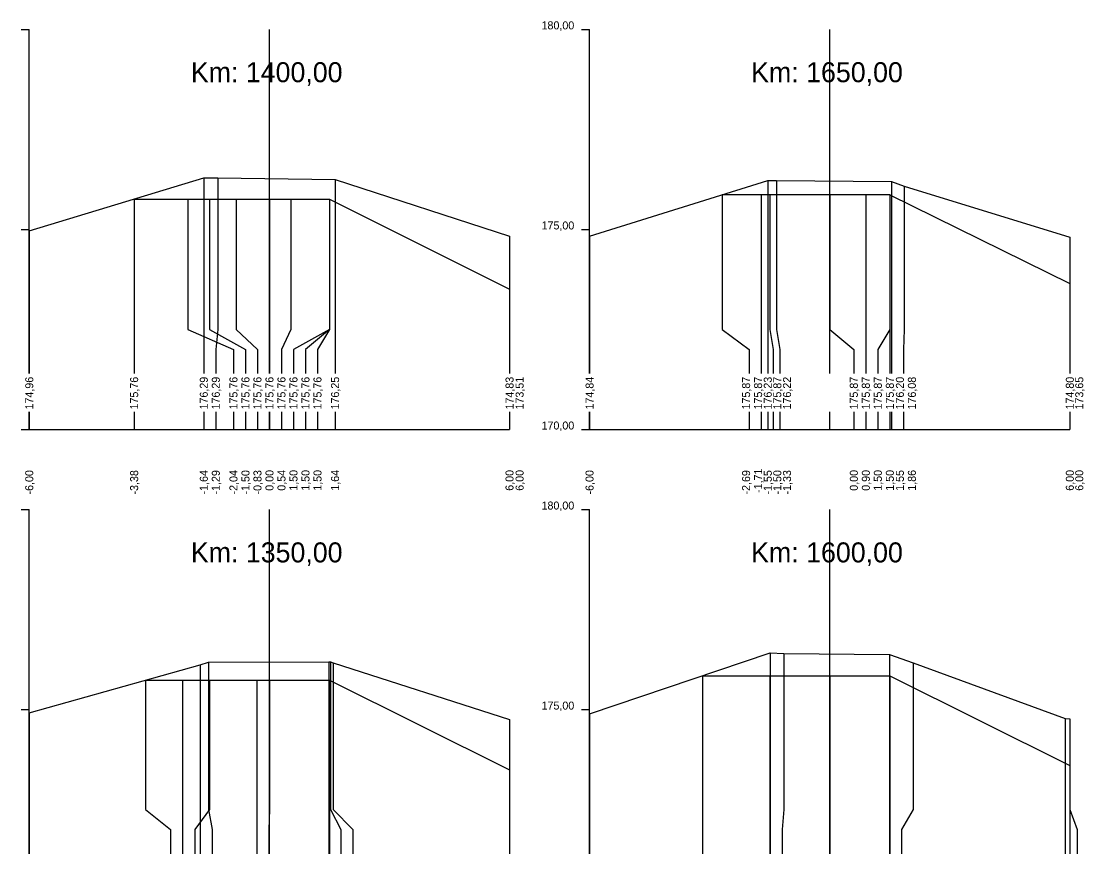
# Model space of a CAD drawing. Extents: x -614174 to -599765, y -1185887 to -1181080.
# Drawn here: x -608697.9 to -608671.33, y -1184489.29 to -1184468.49 of the extents above; entities that cross this region are included whole.
import ezdxf

# ---------------------------------------------------------------- set-up
doc = ezdxf.new("R2010")
doc.units = 0
for name, color, linetype in [('11', 7, 'Continuous'), ('16', 7, 'Continuous'), ('21', 7, 'Continuous'), ('28', 7, 'Continuous'), ('59', 7, 'Continuous'), ('8', 7, 'Continuous')]:
    doc.layers.add(name, color=color, linetype=linetype)

msp = doc.modelspace()

# ---------------------------------------------------------------- linework, layer by layer
for points in [[(-608697.705, -1184473.726), (-608693.344, -1184472.403), (-608692.99, -1184472.402), (-608690.064, -1184472.438), (-608685.705, -1184473.856)], [(-608683.705, -1184473.853), (-608679.252, -1184472.463), (-608679.033, -1184472.465), (-608676.159, -1184472.493), (-608675.842, -1184472.61), (-608671.705, -1184473.885)], [(-608695.084, -1184472.931), (-608693.742, -1184472.931), (-608693.202, -1184472.931), (-608692.533, -1184472.931), (-608691.703, -1184472.931), (-608691.167, -1184472.931), (-608690.203, -1184472.931), (-608690.201, -1184472.932), (-608690.201, -1184472.932), (-608685.705, -1184475.18)], [(-608693.202, -1184472.931), (-608693.202, -1184472.931), (-608693.202, -1184472.931)], [(-608691.703, -1184472.931), (-608691.703, -1184472.931), (-608691.703, -1184472.931)], [(-608690.203, -1184472.931), (-608690.203, -1184472.931), (-608690.203, -1184472.931)], [(-608680.39, -1184472.818), (-608679.418, -1184472.818), (-608679.203, -1184472.818), (-608677.703, -1184472.818), (-608676.802, -1184472.818), (-608676.203, -1184472.818), (-608676.2, -1184472.82), (-608671.705, -1184475.042)], [(-608679.203, -1184472.818), (-608679.203, -1184472.818), (-608679.203, -1184472.818)], [(-608677.703, -1184472.818), (-608677.703, -1184472.818), (-608677.703, -1184472.818)], [(-608676.203, -1184472.818), (-608676.203, -1184472.818), (-608676.203, -1184472.818)], [(-608683.705, -1184485.798), (-608679.194, -1184484.269), (-608678.848, -1184484.283), (-608676.213, -1184484.31), (-608675.615, -1184484.523), (-608671.821, -1184485.915), (-608671.705, -1184485.919)], [(-608697.705, -1184485.772), (-608693.432, -1184484.569), (-608693.228, -1184484.507), (-608690.221, -1184484.498), (-608690.177, -1184484.499), (-608690.112, -1184484.52), (-608685.705, -1184485.938)], [(-608680.882, -1184484.841), (-608679.203, -1184484.841), (-608677.703, -1184484.841), (-608676.203, -1184484.841), (-608671.705, -1184487.09)], [(-608679.203, -1184484.841), (-608679.203, -1184484.841), (-608679.203, -1184484.841)], [(-608677.703, -1184484.841), (-608677.703, -1184484.841), (-608677.703, -1184484.841)], [(-608676.203, -1184484.841), (-608676.203, -1184484.841), (-608676.203, -1184484.841)], [(-608694.797, -1184484.953), (-608693.872, -1184484.953), (-608693.203, -1184484.953), (-608692.016, -1184484.953), (-608691.703, -1184484.953), (-608690.202, -1184484.953), (-608685.705, -1184487.192)], [(-608693.203, -1184484.953), (-608693.203, -1184484.953), (-608693.203, -1184484.953)], [(-608691.703, -1184484.953), (-608691.703, -1184484.953), (-608691.703, -1184484.953)], [(-608690.202, -1184484.953), (-608690.202, -1184484.953), (-608690.202, -1184484.953)]]:
    msp.add_lwpolyline(points)
at = {"layer": '11'}
for points in [[(-608693.344, -1184472.403), (-608693.344, -1184476.189), (-608693.344, -1184476.689), (-608693.344, -1184477.291)], [(-608692.99, -1184472.402), (-608692.99, -1184476.189), (-608693.044, -1184476.689), (-608693.044, -1184477.291)], [(-608690.064, -1184472.438), (-608690.064, -1184476.189), (-608690.064, -1184476.689), (-608690.064, -1184477.291)], [(-608679.252, -1184472.463), (-608679.252, -1184476.189), (-608679.252, -1184476.689), (-608679.252, -1184477.291)], [(-608679.033, -1184472.465), (-608679.033, -1184476.189), (-608678.952, -1184476.689), (-608678.952, -1184477.291)], [(-608676.159, -1184472.493), (-608676.159, -1184476.189), (-608676.159, -1184476.689), (-608676.159, -1184477.291)], [(-608675.842, -1184472.61), (-608675.842, -1184476.189), (-608675.859, -1184476.689), (-608675.859, -1184477.291)], [(-608695.084, -1184472.931), (-608695.084, -1184476.189), (-608695.084, -1184476.689), (-608695.084, -1184477.291)], [(-608693.742, -1184472.931), (-608693.742, -1184476.189), (-608692.603, -1184476.689), (-608692.603, -1184477.291)], [(-608693.202, -1184472.931), (-608693.202, -1184476.189), (-608692.303, -1184476.689), (-608692.303, -1184477.291)], [(-608692.533, -1184472.931), (-608692.533, -1184476.189), (-608692.003, -1184476.689), (-608692.003, -1184477.291)], [(-608691.703, -1184472.931), (-608691.703, -1184476.189), (-608691.703, -1184476.689), (-608691.703, -1184477.291)], [(-608691.167, -1184472.931), (-608691.167, -1184476.189), (-608691.403, -1184476.689), (-608691.403, -1184477.291)], [(-608690.203, -1184472.931), (-608690.203, -1184476.189), (-608691.103, -1184476.689), (-608691.103, -1184477.291)], [(-608690.201, -1184472.932), (-608690.201, -1184476.189), (-608690.803, -1184476.689), (-608690.803, -1184477.291)], [(-608690.201, -1184472.932), (-608690.201, -1184476.189), (-608690.503, -1184476.689), (-608690.503, -1184477.291)], [(-608680.39, -1184472.818), (-608680.39, -1184476.189), (-608679.718, -1184476.689), (-608679.718, -1184477.291)], [(-608679.418, -1184472.818), (-608679.418, -1184476.189), (-608679.418, -1184476.689), (-608679.418, -1184477.291)], [(-608679.203, -1184472.818), (-608679.203, -1184476.189), (-608679.118, -1184476.689), (-608679.118, -1184477.291)], [(-608677.703, -1184472.818), (-608677.703, -1184476.189), (-608677.102, -1184476.689), (-608677.102, -1184477.291)], [(-608676.802, -1184472.818), (-608676.802, -1184476.189), (-608676.802, -1184476.689), (-608676.802, -1184477.291)], [(-608676.203, -1184472.818), (-608676.203, -1184476.189), (-608676.502, -1184476.689), (-608676.502, -1184477.291)], [(-608676.2, -1184472.82), (-608676.2, -1184476.189), (-608676.202, -1184476.689), (-608676.202, -1184477.291)], [(-608697.705, -1184473.726), (-608697.705, -1184476.189), (-608697.705, -1184476.689), (-608697.705, -1184477.291)], [(-608685.705, -1184473.856), (-608685.705, -1184476.189), (-608685.705, -1184476.689), (-608685.705, -1184477.291)], [(-608683.705, -1184473.853), (-608683.705, -1184476.189), (-608683.705, -1184476.689), (-608683.705, -1184477.291)], [(-608671.705, -1184473.885), (-608671.705, -1184476.189), (-608671.705, -1184476.689), (-608671.705, -1184477.291)], [(-608671.705, -1184475.042), (-608671.705, -1184476.189), (-608671.705, -1184476.689), (-608671.705, -1184477.291)], [(-608685.705, -1184475.18), (-608685.705, -1184476.189), (-608685.705, -1184476.689), (-608685.705, -1184477.291)], [(-608697.705, -1184478.249), (-608697.705, -1184478.689)], [(-608695.084, -1184478.249), (-608695.084, -1184478.689)], [(-608693.344, -1184478.249), (-608693.344, -1184478.689)], [(-608693.044, -1184478.249), (-608693.044, -1184478.689)], [(-608692.603, -1184478.249), (-608692.603, -1184478.689)], [(-608692.303, -1184478.249), (-608692.303, -1184478.689)], [(-608692.003, -1184478.249), (-608692.003, -1184478.689)], [(-608691.703, -1184478.249), (-608691.703, -1184478.689)], [(-608691.403, -1184478.249), (-608691.403, -1184478.689)], [(-608691.103, -1184478.249), (-608691.103, -1184478.689)], [(-608690.803, -1184478.249), (-608690.803, -1184478.689)], [(-608690.503, -1184478.249), (-608690.503, -1184478.689)], [(-608690.064, -1184478.249), (-608690.064, -1184478.689)], [(-608685.705, -1184478.249), (-608685.705, -1184478.689)], [(-608685.705, -1184478.249), (-608685.705, -1184478.689)], [(-608683.705, -1184478.249), (-608683.705, -1184478.689)], [(-608679.718, -1184478.249), (-608679.718, -1184478.689)], [(-608679.418, -1184478.249), (-608679.418, -1184478.689)], [(-608679.252, -1184478.249), (-608679.252, -1184478.689)], [(-608679.118, -1184478.249), (-608679.118, -1184478.689)], [(-608678.952, -1184478.249), (-608678.952, -1184478.689)], [(-608677.102, -1184478.249), (-608677.102, -1184478.689)], [(-608676.802, -1184478.249), (-608676.802, -1184478.689)], [(-608676.502, -1184478.249), (-608676.502, -1184478.689)], [(-608676.202, -1184478.249), (-608676.202, -1184478.689)], [(-608676.159, -1184478.249), (-608676.159, -1184478.689)], [(-608675.859, -1184478.249), (-608675.859, -1184478.689)], [(-608671.705, -1184478.249), (-608671.705, -1184478.689)], [(-608671.705, -1184478.249), (-608671.705, -1184478.689)], [(-608679.194, -1184484.269), (-608679.194, -1184488.189), (-608679.194, -1184488.689), (-608679.194, -1184489.291)], [(-608678.848, -1184484.283), (-608678.848, -1184488.189), (-608678.894, -1184488.689), (-608678.894, -1184489.291)], [(-608676.213, -1184484.31), (-608676.213, -1184488.189), (-608676.213, -1184488.689), (-608676.213, -1184489.291)], [(-608693.432, -1184484.569), (-608693.432, -1184488.189), (-608693.432, -1184488.689), (-608693.432, -1184489.291)], [(-608693.228, -1184484.507), (-608693.228, -1184488.189), (-608693.132, -1184488.689), (-608693.132, -1184489.291)], [(-608690.221, -1184484.498), (-608690.221, -1184488.189), (-608690.221, -1184488.689), (-608690.221, -1184489.291)], [(-608690.177, -1184484.499), (-608690.177, -1184488.189), (-608689.921, -1184488.689), (-608689.921, -1184489.291)], [(-608690.112, -1184484.52), (-608690.112, -1184488.189), (-608689.621, -1184488.689), (-608689.621, -1184489.291)], [(-608675.615, -1184484.523), (-608675.615, -1184488.189), (-608675.913, -1184488.689), (-608675.913, -1184489.291)], [(-608680.882, -1184484.841), (-608680.882, -1184488.189), (-608680.882, -1184488.689), (-608680.882, -1184489.291)], [(-608679.203, -1184484.841), (-608679.203, -1184488.189), (-608679.203, -1184488.689), (-608679.203, -1184489.291)], [(-608677.703, -1184484.841), (-608677.703, -1184488.189), (-608677.703, -1184488.689), (-608677.703, -1184489.291)], [(-608676.203, -1184484.841), (-608676.203, -1184488.189), (-608676.203, -1184488.689), (-608676.203, -1184489.291)], [(-608694.797, -1184484.953), (-608694.797, -1184488.189), (-608694.172, -1184488.689), (-608694.172, -1184489.291)], [(-608693.872, -1184484.953), (-608693.872, -1184488.189), (-608693.872, -1184488.689), (-608693.872, -1184489.291)], [(-608693.203, -1184484.953), (-608693.203, -1184488.189), (-608693.572, -1184488.689), (-608693.572, -1184489.291)], [(-608692.016, -1184484.953), (-608692.016, -1184488.189), (-608692.016, -1184488.689), (-608692.016, -1184489.291)], [(-608691.703, -1184484.953), (-608691.703, -1184488.189), (-608691.716, -1184488.689), (-608691.716, -1184489.291)], [(-608690.202, -1184484.953), (-608690.202, -1184488.189), (-608690.202, -1184488.689), (-608690.202, -1184489.291)], [(-608697.705, -1184485.772), (-608697.705, -1184488.189), (-608697.705, -1184488.689), (-608697.705, -1184489.291)], [(-608685.705, -1184485.938), (-608685.705, -1184488.189), (-608685.705, -1184488.689), (-608685.705, -1184489.291)], [(-608683.705, -1184485.798), (-608683.705, -1184488.189), (-608683.705, -1184488.689), (-608683.705, -1184489.291)], [(-608671.821, -1184485.915), (-608671.821, -1184488.189), (-608671.821, -1184488.689), (-608671.821, -1184489.291)], [(-608671.705, -1184485.919), (-608671.705, -1184488.189), (-608671.521, -1184488.689), (-608671.521, -1184489.291)], [(-608685.705, -1184487.192), (-608685.705, -1184488.189), (-608685.705, -1184488.689), (-608685.705, -1184489.291)], [(-608671.705, -1184487.09), (-608671.705, -1184488.189), (-608671.705, -1184488.689), (-608671.705, -1184489.291)]]:
    msp.add_lwpolyline(points, dxfattribs=at)
at = {"layer": '16'}
for p, q in [((-608697.705, -1184478.689), (-608685.705, -1184478.689)), ((-608683.705, -1184478.689), (-608671.705, -1184478.689))]:
    msp.add_line(p, q, dxfattribs=at)
at = {"layer": '21'}
for p, q in [((-608697.905, -1184468.689), (-608697.705, -1184468.689)), ((-608683.905, -1184468.689), (-608683.705, -1184468.689)), ((-608697.905, -1184473.689), (-608697.705, -1184473.689)), ((-608683.905, -1184473.689), (-608683.705, -1184473.689)), ((-608697.905, -1184478.689), (-608697.705, -1184478.689)), ((-608683.905, -1184478.689), (-608683.705, -1184478.689)), ((-608697.905, -1184480.689), (-608697.705, -1184480.689)), ((-608683.905, -1184480.689), (-608683.705, -1184480.689)), ((-608697.905, -1184485.689), (-608697.705, -1184485.689)), ((-608683.905, -1184485.689), (-608683.705, -1184485.689))]:
    msp.add_line(p, q, dxfattribs=at)
at = {"layer": '28'}
for p, q in [((-608691.705, -1184477.291), (-608691.705, -1184468.689)), ((-608677.705, -1184477.291), (-608677.705, -1184468.689)), ((-608691.705, -1184478.689), (-608691.705, -1184478.249)), ((-608677.705, -1184478.689), (-608677.705, -1184478.249)), ((-608691.705, -1184489.291), (-608691.705, -1184480.689)), ((-608677.705, -1184489.291), (-608677.705, -1184480.689))]:
    msp.add_line(p, q, dxfattribs=at)
at = {"layer": '8'}
for p, q in [((-608697.705, -1184477.291), (-608697.705, -1184468.689)), ((-608683.705, -1184477.291), (-608683.705, -1184468.689)), ((-608697.705, -1184478.689), (-608697.705, -1184478.249)), ((-608683.705, -1184478.689), (-608683.705, -1184478.249)), ((-608697.705, -1184489.291), (-608697.705, -1184480.689)), ((-608683.705, -1184489.291), (-608683.705, -1184480.689))]:
    msp.add_line(p, q, dxfattribs=at)

# ---------------------------------------------------------------- texts
for p in [(-608695.084, -1184472.932), (-608680.391, -1184472.819), (-608680.883, -1184484.842), (-608694.798, -1184484.954)]:
    msp.add_text('+', height=0.001).set_placement(p)
at = {"layer": '16'}
for s, p in [('174,96', (-608697.605, -1184478.189)), ('175,76', (-608694.984, -1184478.189)), ('176,29', (-608693.244, -1184478.189)), ('176,29', (-608692.944, -1184478.189)), ('175,76', (-608692.503, -1184478.189)), ('175,76', (-608692.203, -1184478.189)), ('175,76', (-608691.903, -1184478.189)), ('175,76', (-608691.603, -1184478.189)), ('175,76', (-608691.303, -1184478.189)), ('175,76', (-608691.003, -1184478.189)), ('175,76', (-608690.703, -1184478.189)), ('175,76', (-608690.403, -1184478.189)), ('176,25', (-608689.964, -1184478.189)), ('174,83', (-608685.605, -1184478.189)), ('173,51', (-608685.353, -1184478.189)), ('174,84', (-608683.605, -1184478.189)), ('175,87', (-608679.694, -1184478.189)), ('175,87', (-608679.394, -1184478.189)), ('176,23', (-608679.152, -1184478.189)), ('175,87', (-608678.914, -1184478.189)), ('176,22', (-608678.671, -1184478.189)), ('175,87', (-608677.002, -1184478.189)), ('175,87', (-608676.702, -1184478.189)), ('175,87', (-608676.402, -1184478.189)), ('175,87', (-608676.102, -1184478.189)), ('176,20', (-608675.851, -1184478.189)), ('176,08', (-608675.551, -1184478.189)), ('174,80', (-608671.605, -1184478.189)), ('173,65', (-608671.369, -1184478.189))]:
    msp.add_text(s, height=0.2, rotation=90, dxfattribs=at).set_placement(p)
at = {"layer": '21'}
for s, p in [('180,00', (-608684.905, -1184468.689)), ('175,00', (-608684.905, -1184473.689)), ('170,00', (-608684.905, -1184478.689)), ('180,00', (-608684.905, -1184480.689)), ('175,00', (-608684.905, -1184485.689))]:
    msp.add_text(s, height=0.2, dxfattribs=at).set_placement(p)
at = {"layer": '28'}
for s, p in [('Km: 1400,00', (-608693.668, -1184470.01)), ('Km: 1650,00', (-608679.668, -1184470.01)), ('Km: 1350,00', (-608693.668, -1184482.01)), ('Km: 1600,00', (-608679.668, -1184482.01))]:
    msp.add_text(s, height=0.5, dxfattribs=at).set_placement(p)
at = {"layer": '59'}
for s, p in [('-6,00', (-608697.605, -1184480.313)), ('-3,38', (-608694.984, -1184480.314)), ('-1,64', (-608693.244, -1184480.312)), ('-1,29', (-608692.944, -1184480.314)), ('-2,04', (-608692.503, -1184480.312)), ('-1,50', (-608692.203, -1184480.313)), ('-0,83', (-608691.903, -1184480.313)), ('0,00', (-608691.603, -1184480.22)), ('0,54', (-608691.303, -1184480.219)), ('1,50', (-608691.003, -1184480.22)), ('1,50', (-608690.703, -1184480.22)), ('1,50', (-608690.403, -1184480.22)), ('1,64', (-608689.964, -1184480.219)), ('6,00', (-608685.605, -1184480.22)), ('6,00', (-608685.353, -1184480.22)), ('-6,00', (-608683.605, -1184480.313)), ('-2,69', (-608679.694, -1184480.314)), ('-1,71', (-608679.394, -1184480.275)), ('-1,55', (-608679.152, -1184480.315)), ('-1,50', (-608678.914, -1184480.313)), ('-1,33', (-608678.671, -1184480.313)), ('0,00', (-608677.002, -1184480.22)), ('0,90', (-608676.702, -1184480.22)), ('1,50', (-608676.402, -1184480.22)), ('1,50', (-608676.102, -1184480.22)), ('1,55', (-608675.851, -1184480.222)), ('1,86', (-608675.551, -1184480.22)), ('6,00', (-608671.605, -1184480.22)), ('6,00', (-608671.369, -1184480.22))]:
    msp.add_text(s, height=0.2, rotation=90, dxfattribs=at).set_placement(p)

doc.saveas('drawing.dxf')
